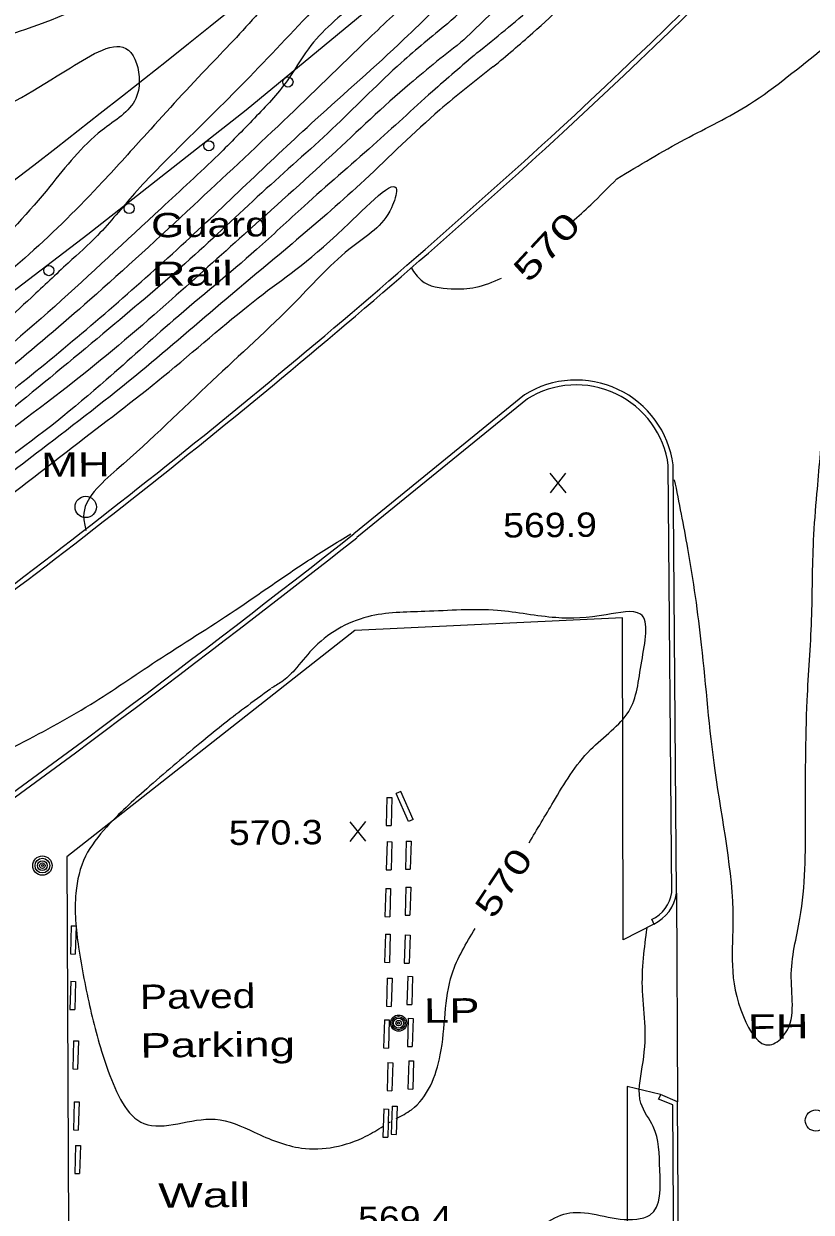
# Model space of a CAD drawing. Extents: x 2361708 to 2370558, y 6977955 to 6991887.
# Drawn here: x 2368581.9 to 2368737.1, y 6989666.2 to 6989900.6 of the extents above; entities that cross this region are included whole.
import ezdxf
from ezdxf.enums import TextEntityAlignment as Align

# ---------------------------------------------------------------- set-up
doc = ezdxf.new("R2010")
doc.units = 0
doc.header["$LTSCALE"] = 1.9
for name, color, linetype, lineweight in [('18', 7, 'Continuous', 25), ('2', 7, 'Continuous', 25), ('20', 7, 'Continuous', 25), ('31', 7, 'Continuous', 13), ('35', 7, 'Continuous', 13), ('4', 7, 'Continuous', 25)]:
    doc.layers.add(name, color=color, linetype=linetype, lineweight=lineweight)

msp = doc.modelspace()

# ---------------------------------------------------------------- linework, layer by layer
at = {"layer": '2'}
for p, q in [((2368680.566, 6989827.408), (2368646.945, 6989799.997)), ((2368681.173, 6989826.663), (2368647.553, 6989799.252)), ((2368709.613, 6989729.15), (2368708.929, 6989813.577)), ((2368710.573, 6989729.159), (2368709.889, 6989813.586)), ((2368653.5, 6989748.036), (2368653.334, 6989742.485)), ((2368653.5, 6989748.036), (2368654.461, 6989748.006)), ((2368654.461, 6989748.006), (2368654.294, 6989742.454)), ((2368656.2, 6989749.182), (2368655.323, 6989748.794)), ((2368657.756, 6989743.257), (2368655.323, 6989748.794)), ((2368658.632, 6989743.645), (2368656.2, 6989749.182)), ((2368658.632, 6989743.645), (2368657.756, 6989743.257)), ((2368653.334, 6989742.485), (2368654.294, 6989742.454)), ((2368653.504, 6989739.306), (2368653.336, 6989733.754)), ((2368653.504, 6989739.306), (2368654.464, 6989739.275)), ((2368654.464, 6989739.275), (2368654.297, 6989733.723)), ((2368657.292, 6989739.422), (2368657.125, 6989733.87)), ((2368657.292, 6989739.422), (2368658.253, 6989739.391)), ((2368658.253, 6989739.391), (2368658.085, 6989733.84)), ((2368653.336, 6989733.754), (2368654.297, 6989733.723)), ((2368657.125, 6989733.87), (2368658.085, 6989733.84)), ((2368653.242, 6989730.073), (2368653.074, 6989724.521)), ((2368653.242, 6989730.073), (2368654.202, 6989730.042)), ((2368654.202, 6989730.042), (2368654.035, 6989724.49)), ((2368657.239, 6989730.351), (2368657.072, 6989724.799)), ((2368657.239, 6989730.351), (2368658.199, 6989730.32)), ((2368658.199, 6989730.32), (2368658.032, 6989724.768)), ((2368710.573, 6989729.159), (2368710.755, 6989688.008)), ((2368653.074, 6989724.521), (2368654.035, 6989724.49)), ((2368657.072, 6989724.799), (2368658.032, 6989724.768)), ((2368705.663, 6989723.912), (2368706.061, 6989723.035)), ((2368591.269, 6989722.713), (2368591.101, 6989717.161)), ((2368591.269, 6989722.713), (2368592.229, 6989722.682)), ((2368592.229, 6989722.682), (2368592.062, 6989717.13)), ((2368653.177, 6989721.052), (2368653.01, 6989715.5)), ((2368653.177, 6989721.052), (2368654.138, 6989721.021)), ((2368654.138, 6989721.021), (2368653.971, 6989715.469)), ((2368657.079, 6989720.909), (2368656.912, 6989715.357)), ((2368657.079, 6989720.909), (2368658.039, 6989720.878)), ((2368658.039, 6989720.878), (2368657.872, 6989715.326)), ((2368591.101, 6989717.161), (2368592.062, 6989717.13)), ((2368653.01, 6989715.5), (2368653.971, 6989715.469)), ((2368656.912, 6989715.357), (2368657.872, 6989715.326)), ((2368653.56, 6989712.395), (2368653.393, 6989706.843)), ((2368653.56, 6989712.395), (2368654.52, 6989712.364)), ((2368654.52, 6989712.364), (2368654.353, 6989706.812)), ((2368657.576, 6989712.744), (2368657.409, 6989707.191)), ((2368657.576, 6989712.744), (2368658.537, 6989712.713)), ((2368658.537, 6989712.713), (2368658.37, 6989707.161)), ((2368591.162, 6989711.761), (2368590.996, 6989706.209)), ((2368591.162, 6989711.761), (2368592.123, 6989711.73)), ((2368592.123, 6989711.73), (2368591.956, 6989706.178)), ((2368590.996, 6989706.209), (2368591.956, 6989706.178)), ((2368653.393, 6989706.843), (2368654.353, 6989706.812)), ((2368657.409, 6989707.191), (2368658.37, 6989707.161)), ((2368652.998, 6989704.16), (2368652.831, 6989698.607)), ((2368652.998, 6989704.16), (2368653.958, 6989704.129)), ((2368653.958, 6989704.129), (2368653.792, 6989698.577)), ((2368657.686, 6989704.454), (2368657.518, 6989698.902)), ((2368657.686, 6989704.454), (2368658.646, 6989704.423)), ((2368658.646, 6989704.423), (2368658.479, 6989698.871)), ((2368591.724, 6989700.026), (2368591.557, 6989694.474)), ((2368591.724, 6989700.026), (2368592.685, 6989699.995)), ((2368592.685, 6989699.995), (2368592.517, 6989694.443)), ((2368652.831, 6989698.607), (2368653.792, 6989698.577)), ((2368657.518, 6989698.902), (2368658.479, 6989698.871)), ((2368653.668, 6989695.735), (2368653.501, 6989690.184)), ((2368653.668, 6989695.735), (2368654.629, 6989695.704)), ((2368657.795, 6989696.095), (2368657.628, 6989690.543)), ((2368657.795, 6989696.095), (2368658.755, 6989696.064)), ((2368658.755, 6989696.064), (2368658.588, 6989690.512)), ((2368591.557, 6989694.474), (2368592.517, 6989694.443)), ((2368654.629, 6989695.704), (2368654.461, 6989690.153)), ((2368653.501, 6989690.184), (2368654.461, 6989690.153)), ((2368657.628, 6989690.543), (2368658.588, 6989690.512)), ((2368707.009, 6989688.533), (2368707.441, 6989689.387)), ((2368591.859, 6989688.007), (2368591.692, 6989682.455)), ((2368591.859, 6989688.007), (2368592.819, 6989687.976)), ((2368592.819, 6989687.976), (2368592.652, 6989682.424)), ((2368652.865, 6989686.597), (2368652.698, 6989681.045)), ((2368652.865, 6989686.597), (2368653.826, 6989686.566)), ((2368653.826, 6989686.566), (2368653.658, 6989681.015)), ((2368654.52, 6989687.143), (2368654.353, 6989681.591)), ((2368654.52, 6989687.143), (2368655.48, 6989687.112)), ((2368655.48, 6989687.112), (2368655.313, 6989681.56)), ((2368591.692, 6989682.455), (2368592.652, 6989682.424)), ((2368592.131, 6989679.399), (2368591.964, 6989673.847)), ((2368592.131, 6989679.399), (2368593.091, 6989679.368)), ((2368593.091, 6989679.368), (2368592.924, 6989673.816)), ((2368652.698, 6989681.045), (2368653.658, 6989681.015)), ((2368654.353, 6989681.591), (2368655.313, 6989681.56)), ((2368591.964, 6989673.847), (2368592.924, 6989673.816))]:
    msp.add_line(p, q, dxfattribs=at)
for points in [[(2368706.071, 6989723.045), (2368700.06, 6989719.908), (2368699.936, 6989783.42), (2368647.187, 6989780.938), (2368590.429, 6989736.325), (2368590.759, 6989662.765)], [(2368707.381, 6989689.416), (2368700.846, 6989690.994), (2368700.845, 6989652.192), (2368709.982, 6989641.999)], [(2368711.773, 6989474.958), (2368712.197, 6989479.802), (2368709.956, 6989482.981), (2368710.027, 6989498.582), (2368711.948, 6989502.761), (2368711.416, 6989592.28), (2368710.755, 6989688.008), (2368707.381, 6989689.416)], [(2368709.051, 6989495.073), (2368709.065, 6989498.793), (2368710.986, 6989502.972), (2368710.455, 6989592.271), (2368709.8, 6989687.369), (2368707.009, 6989688.533)]]:
    msp.add_lwpolyline(points, dxfattribs=at)
for centre, radius, start, end in [((2367673.36, 6990971.677), 1490.166, 312.88866, 323.04033), ((2367673.36, 6990971.677), 1491.126, 312.88866, 323.04033), ((2367089.798, 6991803.439), 2441.292, 301.23971, 309.55422), ((2367683.14, 6990973.797), 1485.087, 306.69574, 312.55676), ((2367683.14, 6990973.797), 1486.047, 306.69574, 312.55676), ((2368690.789, 6989811.079), 19.264, 7.47733, 122.04877), ((2368690.789, 6989811.079), 18.304, 7.47733, 122.04877), ((2367152.352, 6991697.287), 2415.269, 302.65367, 308.22934), ((2367152.352, 6991697.287), 2416.229, 302.65367, 308.22934), ((2368702.617, 6989730.303), 7.077, 295.45035, 351.81725), ((2368702.617, 6989730.303), 8.037, 295.45035, 351.81725)]:
    msp.add_arc(centre, radius, start, end, dxfattribs=at)
at = {"layer": '20'}
for centre, radius in [((2368594.132, 6989805.314), 2.1), ((2368585.585, 6989734.569), 1.9), ((2368585.585, 6989734.569), 1.442), ((2368585.585, 6989734.569), 0.973), ((2368585.585, 6989734.569), 0.539), ((2368585.585, 6989734.569), 0.192), ((2368655.794, 6989703.506), 1.6), ((2368655.794, 6989703.506), 1.3), ((2368655.794, 6989703.506), 1), ((2368655.794, 6989703.506), 0.539), ((2368655.794, 6989703.506), 0.192), ((2368738.021, 6989684.298), 2.1)]:
    msp.add_circle(centre, radius, dxfattribs=at)
at = {"layer": '31'}
for p, q in [((2368688.8, 6989808.105), (2368685.684, 6989811.956)), ((2368685.72, 6989808.076), (2368688.763, 6989811.985)), ((2368649.342, 6989739.376), (2368646.226, 6989743.227)), ((2368646.263, 6989739.347), (2368649.306, 6989743.256))]:
    msp.add_line(p, q, dxfattribs=at)
at = {"layer": '31', "lineweight": 25}
msp.add_line((2368653.743, 6989683.756), (2368654.2, 6989684.03), dxfattribs=at)
for points in [[(2368698.811, 6989870.043), (2368712.238, 6989877.832), (2368724.952, 6989884.773), (2368739.598, 6989895.843), (2368755.316, 6989906.633), (2368774.542, 6989918.677), (2368792.812, 6989933.431), (2368806.72, 6989941.104), (2368818.291, 6989950.515), (2368832.56, 6989963.321), (2368847.789, 6989979.277), (2368852.318, 6989983.54)], [(2368540.224, 6989797.48), (2368558.241, 6989811.503), (2368585.131, 6989832.74), (2368613.825, 6989857.654), (2368639.358, 6989881.648), (2368656.847, 6989897.555), (2368662.763, 6989903.312)], [(2368504.764, 6989855.136), (2368512.62, 6989857.711), (2368534.295, 6989865.627), (2368552.25, 6989872.639), (2368572.766, 6989881.454), (2368591.148, 6989891.94), (2368602.525, 6989895.428), (2368604.684, 6989889.279), (2368603.986, 6989885.842), (2368597.365, 6989879.618), (2368587.08, 6989868.54), (2368573.907, 6989854.054), (2368555.488, 6989837.068), (2368537.641, 6989821.967), (2368520.703, 6989804.855), (2368504.937, 6989789.694)], [(2368572.331, 6989802.186), (2368592.811, 6989818.092), (2368610.559, 6989831.991), (2368628.131, 6989846.569), (2368644.981, 6989860.29), (2368655.36, 6989867.84), (2368654.384, 6989864.32), (2368646.756, 6989856.667), (2368635.548, 6989845.86), (2368619.057, 6989830.192), (2368600.273, 6989812.663), (2368593.72, 6989803.42), (2368594.156, 6989800.674)], [(2368689.952, 6989861.529), (2368693.65, 6989864.914), (2368698.811, 6989870.043)], [(2368658.307, 6989852.427), (2368660.22, 6989850.025), (2368666.176, 6989848.332), (2368671.024, 6989848.628), (2368676.037, 6989850.426)], [(2368681.487, 6989739.042), (2368686.301, 6989747.128), (2368693.623, 6989757.449), (2368701.141, 6989764.99), (2368703.707, 6989774.885), (2368703.449, 6989784.164), (2368696.69, 6989784.039), (2368686.755, 6989783.475), (2368675.291, 6989784.886), (2368660.952, 6989784.699), (2368649.721, 6989783.652), (2368638.762, 6989777.217), (2368635.271, 6989773.134), (2368632.753, 6989770.83), (2368630.704, 6989769.56)], [(2368630.636, 6989769.43), (2368625.392, 6989765.62), (2368616.637, 6989758.686), (2368606.142, 6989749.726), (2368598.224, 6989742.15), (2368594.088, 6989736.41), (2368592.177, 6989729.152), (2368592.709, 6989718.476), (2368595.056, 6989706.228), (2368598.572, 6989694.001), (2368605.61, 6989683.677), (2368619.623, 6989684.551), (2368627.348, 6989681.994), (2368636.648, 6989678.862), (2368649.346, 6989681.193), (2368652.758, 6989683.186)], [(2368655.313, 6989684.681), (2368658.307, 6989686.429), (2368664.004, 6989697.224), (2368666.322, 6989713.207), (2368670.887, 6989722.171)]]:
    msp.add_spline(points, degree=3, dxfattribs=at)
at = {"layer": '35'}
for points in [[(2368665.419, 6989900.607), (2368677.373, 6989911.762), (2368693.287, 6989927.174), (2368712.993, 6989946.642), (2368732.835, 6989967.572), (2368758.018, 6989994.643), (2368775.846, 6990015.994), (2368794.466, 6990034.992), (2368816.414, 6990060.462), (2368831.216, 6990077.154), (2368847.595, 6990096.231), (2368867.322, 6990118.799), (2368888.147, 6990142.489), (2368906.082, 6990162.07), (2368923.733, 6990181.959), (2368941.017, 6990199.525), (2368946.819, 6990204.52), (2368952.901, 6990210.759), (2368956.691, 6990214.905)], [(2368668.649, 6989897.418), (2368678.409, 6989906.921), (2368694.979, 6989923.82), (2368712.296, 6989940.035), (2368727.36, 6989955.469), (2368740.34, 6989969.203), (2368757.154, 6989986.705), (2368776.017, 6990005.415), (2368794.266, 6990025.57), (2368813.337, 6990046.492), (2368829.252, 6990063.944), (2368844.765, 6990081.583), (2368856.025, 6990093.231), (2368868.863, 6990107.104), (2368884.229, 6990124.401), (2368899.88, 6990142.251), (2368909.878, 6990150.886), (2368913.659, 6990149.842), (2368915.826, 6990150.133), (2368916.694, 6990150.351)], [(2368671.224, 6989894.852), (2368682.177, 6989904.037), (2368693.42, 6989915.295), (2368713.27, 6989935.405), (2368736.947, 6989957.881), (2368760.296, 6989982.254), (2368774.164, 6989996.187), (2368784.181, 6990007.113), (2368797.555, 6990021.451), (2368810, 6990034.61), (2368821.79, 6990048.323), (2368838.548, 6990066.483), (2368850.608, 6990078.118), (2368860.353, 6990088.142), (2368867.254, 6990092.287), (2368870.608, 6990091.94), (2368872.307, 6990092.006), (2368876.785, 6990094.298), (2368878.205, 6990095.332)], [(2368674.39, 6989892.092), (2368682.227, 6989898.787), (2368695.053, 6989910.77), (2368711.829, 6989926), (2368728.194, 6989941.306), (2368739.652, 6989953.236), (2368752.253, 6989965.737), (2368763.894, 6989978.308), (2368781.407, 6989994.846), (2368785.177, 6989994.942), (2368783.926, 6989990.779), (2368777.443, 6989978.537), (2368771.947, 6989969.625), (2368770.074, 6989964.666), (2368770.455, 6989963.54)], [(2368621.358, 6989942.529), (2368605.97, 6989936.913), (2368580.91, 6989926.324), (2368562.645, 6989916.18), (2368548.64, 6989910.316), (2368546.185, 6989909.863), (2368546.867, 6989911.759), (2368551.728, 6989916.916), (2368560.508, 6989926.42), (2368569.529, 6989937.916), (2368576.8, 6989948.396), (2368577.545, 6989951.993), (2368572.281, 6989951.323), (2368558.424, 6989943.661), (2368537.934, 6989935.085), (2368517.254, 6989927.678), (2368486.934, 6989915.989), (2368463.184, 6989907.412), (2368445.356, 6989901.892), (2368428.654, 6989897.783), (2368415.578, 6989893.109), (2368414.672, 6989892.68)], [(2368628.87, 6989934.981), (2368612.767, 6989925.687), (2368580.71, 6989913.742), (2368549.167, 6989900.171), (2368524.994, 6989887.8), (2368513.156, 6989882.307), (2368508.665, 6989881.254), (2368509.399, 6989882.941), (2368515.186, 6989888.566), (2368527.972, 6989901.659), (2368538.596, 6989913.961), (2368542.888, 6989921.112), (2368541.486, 6989923.388), (2368535.373, 6989923.62), (2368520.167, 6989915.805), (2368495.971, 6989904.814), (2368475.271, 6989899.387), (2368445.495, 6989886.203), (2368417.283, 6989878.884), (2368401.175, 6989873.431), (2368384.872, 6989868.365), (2368372.027, 6989863.563)], [(2368328.295, 6989835.155), (2368337.517, 6989839.243), (2368351.618, 6989845.478), (2368371.896, 6989851.051), (2368394.332, 6989857.915), (2368416.156, 6989864.963), (2368442.47, 6989873.054), (2368459.462, 6989879.216), (2368483.443, 6989889.755), (2368500.466, 6989894.757), (2368503.092, 6989892.032), (2368500.866, 6989887.47), (2368490.225, 6989876.998), (2368479.181, 6989865.873), (2368467.464, 6989854.92), (2368462.754, 6989849.666), (2368463.638, 6989849.244), (2368470.197, 6989852.517), (2368482.981, 6989859.489), (2368498.828, 6989867.27), (2368520.38, 6989874.515), (2368539.985, 6989881.512), (2368559.559, 6989889.559), (2368569.868, 6989894.908), (2368589.847, 6989902.468), (2368609.128, 6989913.032), (2368628.279, 6989922.425), (2368641.983, 6989927.325), (2368643.688, 6989922.641), (2368642.224, 6989917.807), (2368635.555, 6989911.313), (2368628.759, 6989903.498), (2368618.664, 6989892.502), (2368606.162, 6989878.992), (2368597.463, 6989869.409), (2368582.987, 6989855.18), (2368568.464, 6989842.872), (2368555.976, 6989830.952), (2368550.901, 6989824.173), (2368544.135, 6989817.368), (2368535.096, 6989809.872), (2368518.885, 6989796.217), (2368507.295, 6989786.706), (2368492.644, 6989775.237), (2368477.28, 6989763.94), (2368463.188, 6989753.595), (2368451.077, 6989745.26), (2368440.702, 6989737.34), (2368424.796, 6989726.288), (2368411.101, 6989717.337), (2368396.127, 6989707.164), (2368379.604, 6989696.867), (2368366.615, 6989688.343), (2368359.47, 6989683.565)], [(2368649.978, 6989915.331), (2368640.397, 6989904.929), (2368626.437, 6989890.165), (2368612.895, 6989876.596), (2368603.745, 6989867.139), (2368596.453, 6989858.859), (2368590.684, 6989853.423), (2368583.419, 6989846.624), (2368571.064, 6989835.446), (2368556.841, 6989823.12), (2368540.507, 6989809.784), (2368523.141, 6989795.578), (2368506.743, 6989782.711), (2368489.907, 6989769.6), (2368472.666, 6989757.046), (2368457.66, 6989746.022), (2368440.548, 6989734.579), (2368428.171, 6989725.861), (2368415.675, 6989717.941), (2368404.596, 6989710.425), (2368390.658, 6989700.672), (2368379.71, 6989693.078), (2368367.938, 6989685.865), (2368360.066, 6989680.81)], [(2368654.823, 6989910.637), (2368647.736, 6989905.019), (2368638.004, 6989895.646), (2368633.794, 6989889.345), (2368627.384, 6989881.984), (2368620.282, 6989874.776), (2368609.032, 6989864.259), (2368588.015, 6989844.877), (2368566.181, 6989826.379), (2368548.147, 6989811.966), (2368522.907, 6989791.905), (2368501.569, 6989774.692), (2368479.842, 6989758.534), (2368460.456, 6989745.419), (2368440.157, 6989730.535), (2368421.28, 6989718.545), (2368402.341, 6989705.734), (2368378.525, 6989690.486), (2368360, 6989678.309)], [(2368659.192, 6989906.518), (2368649.945, 6989897.72), (2368633.07, 6989881.428), (2368615.338, 6989864.769), (2368594.934, 6989846.144), (2368578.258, 6989831.904), (2368561.557, 6989818.294), (2368542.669, 6989803.304), (2368538.7, 6989800.096)], [(2368665.419, 6989900.607), (2368656.312, 6989892.93), (2368643.538, 6989880.658), (2368629.716, 6989868.086), (2368615.61, 6989855.02), (2368599.839, 6989841.4), (2368581.255, 6989826.022), (2368561.475, 6989810.123), (2368544.302, 6989796.709), (2368542.772, 6989795.575)], [(2368668.649, 6989897.418), (2368657.971, 6989888.746), (2368642.614, 6989874.689), (2368625.332, 6989859.054), (2368611.083, 6989846.267), (2368592.244, 6989830.357), (2368569.576, 6989813.171), (2368546.212, 6989794.577), (2368525.325, 6989778.488), (2368509.162, 6989767.123), (2368493.348, 6989755.843), (2368478.374, 6989744.679), (2368458.65, 6989731.321), (2368441.359, 6989719.796), (2368427.439, 6989710.283), (2368410.365, 6989699.05), (2368393.684, 6989688.6), (2368378.607, 6989679.766), (2368361.891, 6989668.687)], [(2368671.224, 6989894.852), (2368662.436, 6989887.228), (2368650.766, 6989876.656), (2368637.159, 6989864.646), (2368627.761, 6989856.057), (2368611.443, 6989842.141), (2368598.154, 6989830.353), (2368578.224, 6989814.553), (2368559.784, 6989801.837), (2368545.498, 6989789.76), (2368532.514, 6989779.656), (2368520.322, 6989771.3), (2368505.427, 6989760.278), (2368489.986, 6989749.77), (2368470.902, 6989736.428), (2368454.113, 6989724.667), (2368438.657, 6989714.75), (2368423.372, 6989704.674), (2368405.479, 6989692.313), (2368384.77, 6989679.435), (2368366.65, 6989668.842), (2368362.624, 6989666.324)], [(2368674.39, 6989892.092), (2368663.891, 6989883.602), (2368649.111, 6989869.83), (2368635.693, 6989857.962), (2368621.794, 6989846.299), (2368604.989, 6989832.019), (2368585.364, 6989816.601), (2368570.662, 6989805.271)], [(2368710.117, 6989810.678), (2368712.726, 6989797.132), (2368715.437, 6989778.097), (2368718.094, 6989753.311), (2368721.662, 6989724.054), (2368723.745, 6989704.793), (2368728.989, 6989699.213), (2368731.602, 6989700.967), (2368733.173, 6989712.483), (2368734.872, 6989724.139), (2368735.996, 6989743.711), (2368736.312, 6989767.165), (2368737.181, 6989783.044), (2368737.572, 6989798.699), (2368738.234, 6989807.916), (2368739.51, 6989822.108)], [(2368521.966, 6989746.804), (2368522.884, 6989739.633), (2368528.669, 6989734.888), (2368539.408, 6989736.14), (2368558.816, 6989746.945), (2368580.072, 6989758.058), (2368595.083, 6989766.371), (2368608.102, 6989774.945), (2368623.578, 6989784.944), (2368637.865, 6989794.68), (2368646.385, 6989800.011)], [(2368607.306, 6989491.894), (2368612.68, 6989485.255), (2368619.238, 6989482.297), (2368629.112, 6989479.811), (2368639.302, 6989475.668), (2368650.748, 6989474.117), (2368660.707, 6989472.122), (2368674.213, 6989470.51), (2368678.864, 6989473.635), (2368685.645, 6989486.099), (2368685.507, 6989501.639), (2368687.099, 6989509.865), (2368690.629, 6989521.429), (2368692.325, 6989533.455), (2368700.352, 6989544.242), (2368702.698, 6989553.105), (2368704.448, 6989562.582), (2368704.622, 6989574.755), (2368704.761, 6989587.496), (2368704.302, 6989601.063), (2368704.414, 6989613.504), (2368704.657, 6989627.907), (2368702.458, 6989639.237), (2368698.305, 6989645.908), (2368696.568, 6989647.671), (2368686.512, 6989649.296), (2368679.734, 6989651.111), (2368681.456, 6989660.408), (2368690.162, 6989666.141), (2368702.704, 6989664.831), (2368705.317, 6989665.656), (2368707.263, 6989674.534), (2368705.961, 6989683.103), (2368703.547, 6989687.689), (2368703.809, 6989694.852), (2368704.374, 6989702.768), (2368703.846, 6989709.864), (2368704.065, 6989716.336), (2368704.758, 6989722.273)]]:
    msp.add_spline(points, degree=3, dxfattribs=at)
at = {"layer": '4'}
msp.add_lwpolyline([(2368656.478, 6989909.002), (2368625.729, 6989883.598), (2368594.571, 6989859.041), (2368562.978, 6989835.009), (2368530.913, 6989811.182), (2368498.451, 6989788.192), (2368465.711, 6989765.88), (2368432.51, 6989743.773), (2368398.891, 6989722.512), (2368365.015, 6989701.918), (2368357.836, 6989697.65)], dxfattribs=at)
for centre in [(2368633.988, 6989889.123), (2368618.405, 6989876.551), (2368602.698, 6989864.17), (2368586.867, 6989851.921)]:
    msp.add_circle(centre, 1, dxfattribs=at)

# ---------------------------------------------------------------- texts
at = {"layer": '18', "width": 1.45}
msp.add_text('Wall', height=4.8, rotation=0.545, dxfattribs=at).set_placement((2368608.449, 6989667.083))
at = {"layer": '2'}
for s, width, p in [('Paved', 1.25, (2368604.825, 6989706.301)), ('Parking', 1.4, (2368604.917, 6989696.702))]:
    msp.add_text(s, height=4.8, rotation=0.545, dxfattribs=dict(at, width=width)).set_placement(p)
at = {"layer": '20'}
for s, width, p in [('  MH', 1.35, (2368580.576, 6989811.175)), ('  LP', 1.4, (2368655.794, 6989703.506)), ('  FH', 1.4, (2368719.638, 6989700.353))]:
    msp.add_text(s, height=4.8, rotation=0.545, dxfattribs=dict(at, width=width)).set_placement(p)
at = {"layer": '31'}
for rotation, width, p in [(47.029, 1.45, (2368686.725, 6989854.983)), (56.475, 1.35, (2368678.47, 6989729.878))]:
    msp.add_text(' 570 ', height=4.8, rotation=rotation, dxfattribs=dict(at, width=width)).set_placement(p, align=Align.CENTER)
at = {"layer": '31', "width": 1.15}
for s, p in [('569.9', (2368676.414, 6989799.267)), ('570.3', (2368622.358, 6989738.619)), ('569.4', (2368647.834, 6989662.488))]:
    msp.add_text(s, height=4.8, rotation=0.545, dxfattribs=at).set_placement(p)
at = {"layer": '4'}
for s, width, p in [('Guard', 1.3, (2368607.027, 6989858.469)), ('Rail', 1.45, (2368607.118, 6989848.87))]:
    msp.add_text(s, height=4.8, rotation=0.545, dxfattribs=dict(at, width=width)).set_placement(p)

doc.saveas('drawing.dxf')
